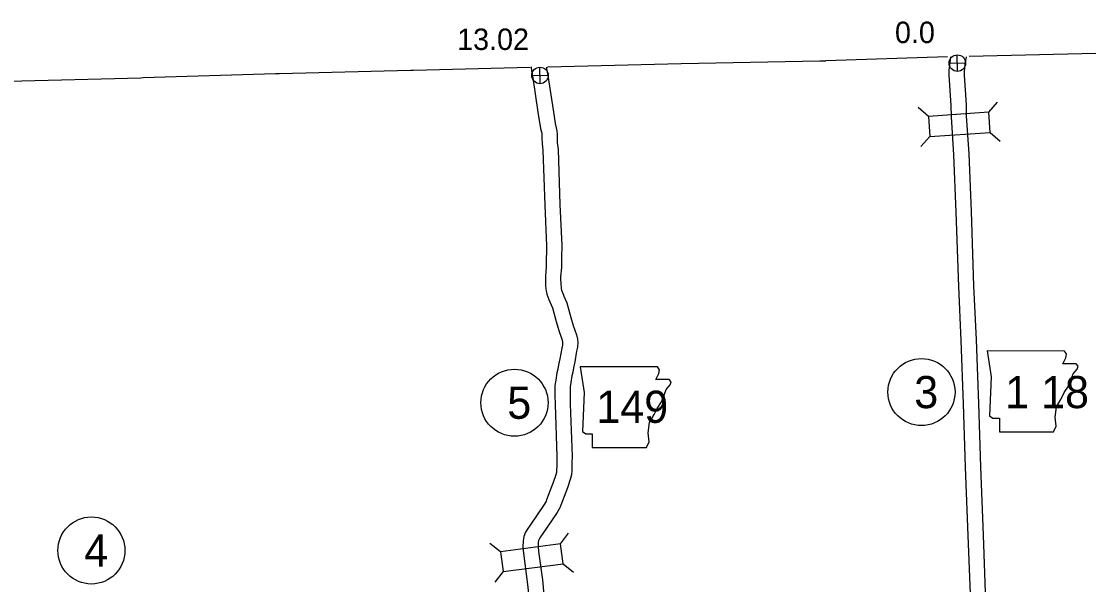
# Model space of a CAD drawing. Extents: x -939622 to -934222, y 1383701 to 1385301.
# Drawn here: x -935664.7 to -935601.7, y 1384527.5 to 1384560.8 of the extents above; entities that cross this region are included whole.
import ezdxf

# ---------------------------------------------------------------- set-up
doc = ezdxf.new("R2010")
doc.units = 0
for name, color, linetype in [('10', 7, 'Continuous'), ('2', 7, 'Continuous'), ('20', 7, 'Continuous'), ('21', 7, 'Continuous'), ('25', 7, 'Continuous'), ('26', 7, 'Continuous'), ('27', 7, 'Continuous')]:
    doc.layers.add(name, color=color, linetype=linetype)

msp = doc.modelspace()

# ---------------------------------------------------------------- linework, layer by layer
at = {"layer": '10'}
for points in [[(-935609.88, 1384558.688), (-935609.889, 1384558.64), (-935609.938, 1384558.326), (-935609.978, 1384557.896), (-935609.989, 1384557.598), (-935609.867, 1384555.806), (-935609.856, 1384555.168)], [(-935608.965, 1384558.695), (-935608.972, 1384558.656), (-935609.001, 1384558.492), (-935609.044, 1384558.215), (-935609.079, 1384557.837), (-935609.088, 1384557.611), (-935608.968, 1384555.845), (-935608.956, 1384555.184)], [(-935634.645, 1384558.096), (-935634.645, 1384558.067), (-935634.614, 1384557.851), (-935634.546, 1384557.445), (-935634.236, 1384555.423), (-935634.08, 1384554.459)], [(-935633.738, 1384558.079), (-935633.725, 1384557.989), (-935633.657, 1384557.588), (-935633.347, 1384555.563), (-935633.197, 1384554.634)], [(-935609.855, 1384555.145), (-935609.703, 1384552.903), (-935609.577, 1384549.518), (-935609.425, 1384545.124), (-935609.273, 1384541.928), (-935609.134, 1384538.187), (-935609.022, 1384534.448), (-935608.86, 1384530.411), (-935608.714, 1384526.476), (-935608.663, 1384523.581)], [(-935608.957, 1384555.206), (-935608.804, 1384552.95), (-935608.677, 1384549.55), (-935608.526, 1384545.161), (-935608.374, 1384541.966), (-935608.234, 1384538.218), (-935608.123, 1384534.48), (-935607.96, 1384530.445), (-935607.815, 1384526.501), (-935607.763, 1384523.596)], [(-935634.08, 1384554.461), (-935634.016, 1384554.186), (-935634.009, 1384554.077), (-935634.001, 1384553.885), (-935633.991, 1384553.562), (-935633.95, 1384553.152), (-935633.837, 1384549.93), (-935633.736, 1384547.525), (-935633.732, 1384547.308), (-935633.741, 1384547.12), (-935633.753, 1384546.789), (-935633.75, 1384546.273), (-935633.797, 1384545.726), (-935633.798, 1384545.514), (-935633.792, 1384545.305), (-935633.785, 1384545.18), (-935633.77, 1384544.982), (-935633.752, 1384544.859), (-935633.718, 1384544.664), (-935633.597, 1384544.36), (-935633.544, 1384544.211), (-935633.379, 1384543.857), (-935633.166, 1384543.047), (-935633.008, 1384542.532), (-935632.825, 1384542.01), (-935632.794, 1384541.879), (-935632.791, 1384541.814), (-935632.797, 1384541.647), (-935632.835, 1384541.478), (-935632.948, 1384540.849), (-935633.017, 1384540.496), (-935633.067, 1384540.248), (-935633.113, 1384540.017), (-935633.19, 1384539.599), (-935633.235, 1384539.272), (-935633.24, 1384538.985), (-935633.236, 1384538.706), (-935633.226, 1384538.158), (-935633.127, 1384535.087), (-935633.131, 1384534.708), (-935633.13, 1384534.466), (-935633.135, 1384534.292), (-935633.149, 1384534.146), (-935633.189, 1384533.994), (-935633.348, 1384533.544), (-935633.732, 1384532.516), (-935633.757, 1384532.445), (-935633.871, 1384532.254), (-935634.69, 1384531.034), (-935634.834, 1384530.82), (-935634.967, 1384530.609), (-935635.065, 1384530.359), (-935635.113, 1384530.098), (-935635.124, 1384529.722), (-935635.09, 1384529.366), (-935634.871, 1384527.685), (-935634.776, 1384526.829)], [(-935633.203, 1384554.664), (-935633.123, 1384554.319), (-935633.11, 1384554.128), (-935633.101, 1384553.917), (-935633.093, 1384553.62), (-935633.051, 1384553.214), (-935632.938, 1384549.964), (-935632.836, 1384547.551), (-935632.832, 1384547.294), (-935632.842, 1384547.083), (-935632.853, 1384546.775), (-935632.85, 1384546.237), (-935632.898, 1384545.686), (-935632.898, 1384545.525), (-935632.893, 1384545.343), (-935632.887, 1384545.24), (-935632.875, 1384545.083), (-935632.863, 1384545.002), (-935632.847, 1384544.91), (-935632.755, 1384544.678), (-935632.71, 1384544.552), (-935632.53, 1384544.164), (-935632.3, 1384543.294), (-935632.153, 1384542.813), (-935631.959, 1384542.261), (-935631.9, 1384542.004), (-935631.89, 1384541.821), (-935631.901, 1384541.53), (-935631.953, 1384541.3), (-935632.063, 1384540.682), (-935632.135, 1384540.32), (-935632.185, 1384540.072), (-935632.229, 1384539.849), (-935632.302, 1384539.456), (-935632.336, 1384539.202), (-935632.34, 1384538.984), (-935632.336, 1384538.721), (-935632.326, 1384538.18), (-935632.227, 1384535.097), (-935632.231, 1384534.705), (-935632.23, 1384534.453), (-935632.237, 1384534.235), (-935632.26, 1384533.989), (-935632.328, 1384533.729), (-935632.502, 1384533.236), (-935632.886, 1384532.208), (-935632.939, 1384532.059), (-935633.111, 1384531.772), (-935633.943, 1384530.531), (-935634.08, 1384530.328), (-935634.16, 1384530.201), (-935634.196, 1384530.111), (-935634.215, 1384530.003), (-935634.223, 1384529.752), (-935634.196, 1384529.466), (-935633.978, 1384527.793), (-935633.88, 1384526.915)]]:
    msp.add_lwpolyline(points, dxfattribs=at)
at = {"layer": '2'}
for points in [[(-935585.305, 1384559.428), (-935585.576, 1384559.407), (-935593.362, 1384559.113), (-935593.601, 1384559.106), (-935601.31, 1384558.889), (-935608.795, 1384558.704)], [(-935610.072, 1384558.691), (-935617.241, 1384558.444)], [(-935673.707, 1384556.958), (-935665.647, 1384557.241), (-935665.479, 1384557.239), (-935657.672, 1384557.454), (-935657.543, 1384557.459), (-935649.723, 1384557.707), (-935649.483, 1384557.709), (-935641.759, 1384557.893), (-935641.577, 1384557.903), (-935634.689, 1384558.072)], [(-935633.671, 1384558.096), (-935633.649, 1384558.096), (-935625.782, 1384558.301), (-935617.604, 1384558.459), (-935617.241, 1384558.444)]]:
    msp.add_lwpolyline(points, dxfattribs=at)
at = {"layer": '20'}
for p, q in [((-935611.191, 1384555.167), (-935611.788, 1384555.688)), ((-935607.636, 1384555.409), (-935607.115, 1384556.006)), ((-935611.111, 1384553.982), (-935611.632, 1384553.385)), ((-935607.555, 1384554.224), (-935606.958, 1384553.703)), ((-935632.912, 1384529.919), (-935632.429, 1384530.546)), ((-935636.446, 1384529.458), (-935637.073, 1384529.941)), ((-935632.758, 1384528.741), (-935632.13, 1384528.258)), ((-935636.292, 1384528.28), (-935636.775, 1384527.652))]:
    msp.add_line(p, q, dxfattribs=at)
for points in [[(-935607.636, 1384555.409), (-935611.191, 1384555.167), (-935611.111, 1384553.982), (-935607.555, 1384554.224)], [(-935636.292, 1384528.28), (-935632.758, 1384528.741), (-935632.912, 1384529.919), (-935636.446, 1384529.458)]]:
    msp.add_lwpolyline(points, close=True, dxfattribs=at)
at = {"layer": '21'}
for points in [[(-935607.717, 1384541.314), (-935607.488, 1384539.791), (-935607.59, 1384537.482), (-935607.387, 1384537.355), (-935607.006, 1384537.355), (-935607.006, 1384536.543), (-935603.809, 1384536.543), (-935603.656, 1384536.873), (-935603.707, 1384537.406), (-935603.631, 1384538.015), (-935603.352, 1384538.497), (-935603.174, 1384538.852), (-935602.92, 1384539.233), (-935602.768, 1384539.639), (-935602.641, 1384539.969), (-935602.413, 1384540.248), (-935602.362, 1384540.426), (-935602.464, 1384540.553), (-935603.25, 1384540.553), (-935603.073, 1384540.908), (-935603.047, 1384541.136), (-935603.153, 1384541.312)], [(-935631.738, 1384540.384), (-935631.51, 1384538.861), (-935631.611, 1384536.552), (-935631.408, 1384536.425), (-935631.028, 1384536.425), (-935631.028, 1384535.613), (-935627.83, 1384535.613), (-935627.678, 1384535.943), (-935627.729, 1384536.476), (-935627.652, 1384537.085), (-935627.373, 1384537.567), (-935627.196, 1384537.922), (-935626.942, 1384538.303), (-935626.79, 1384538.709), (-935626.663, 1384539.039), (-935626.434, 1384539.318), (-935626.384, 1384539.496), (-935626.485, 1384539.623), (-935627.272, 1384539.623), (-935627.094, 1384539.978), (-935627.069, 1384540.206), (-935627.174, 1384540.382)]]:
    msp.add_lwpolyline(points, close=True, dxfattribs=at)
at = {"layer": '26'}
for p, q in [((-935609.472, 1384557.825), (-935609.495, 1384558.802)), ((-935634.107, 1384557.099), (-935634.129, 1384558.075)), ((-935609.971, 1384558.302), (-935608.995, 1384558.325)), ((-935634.606, 1384557.576), (-935633.63, 1384557.598))]:
    msp.add_line(p, q, dxfattribs=at)
for centre in [(-935609.483, 1384558.313), (-935634.118, 1384557.587)]:
    msp.add_circle(centre, 0.488, dxfattribs=at)
at = {"layer": '27'}
for centre in [(-935611.603, 1384538.887), (-935635.622, 1384538.259), (-935660.591, 1384529.531)]:
    msp.add_circle(centre, 1.98, dxfattribs=at)

# ---------------------------------------------------------------- texts
at = {"layer": '21'}
for s, p in [('1 18', (-935606.664, 1384537.936)), ('149', (-935630.791, 1384537.068))]:
    msp.add_text(s, height=1.9008, dxfattribs=at).set_placement(p)
at = {"layer": '25'}
for s, p in [('0.0', (-935613.166, 1384559.497)), ('13.02', (-935639.006, 1384559.09))]:
    msp.add_text(s, height=1.2672, dxfattribs=at).set_placement(p)
at = {"layer": '27'}
for s, p in [('3', (-935612.029, 1384537.936)), ('5', (-935636.048, 1384537.308)), ('4', (-935661.017, 1384528.581))]:
    msp.add_text(s, height=1.901, dxfattribs=at).set_placement(p)

doc.saveas('drawing.dxf')
